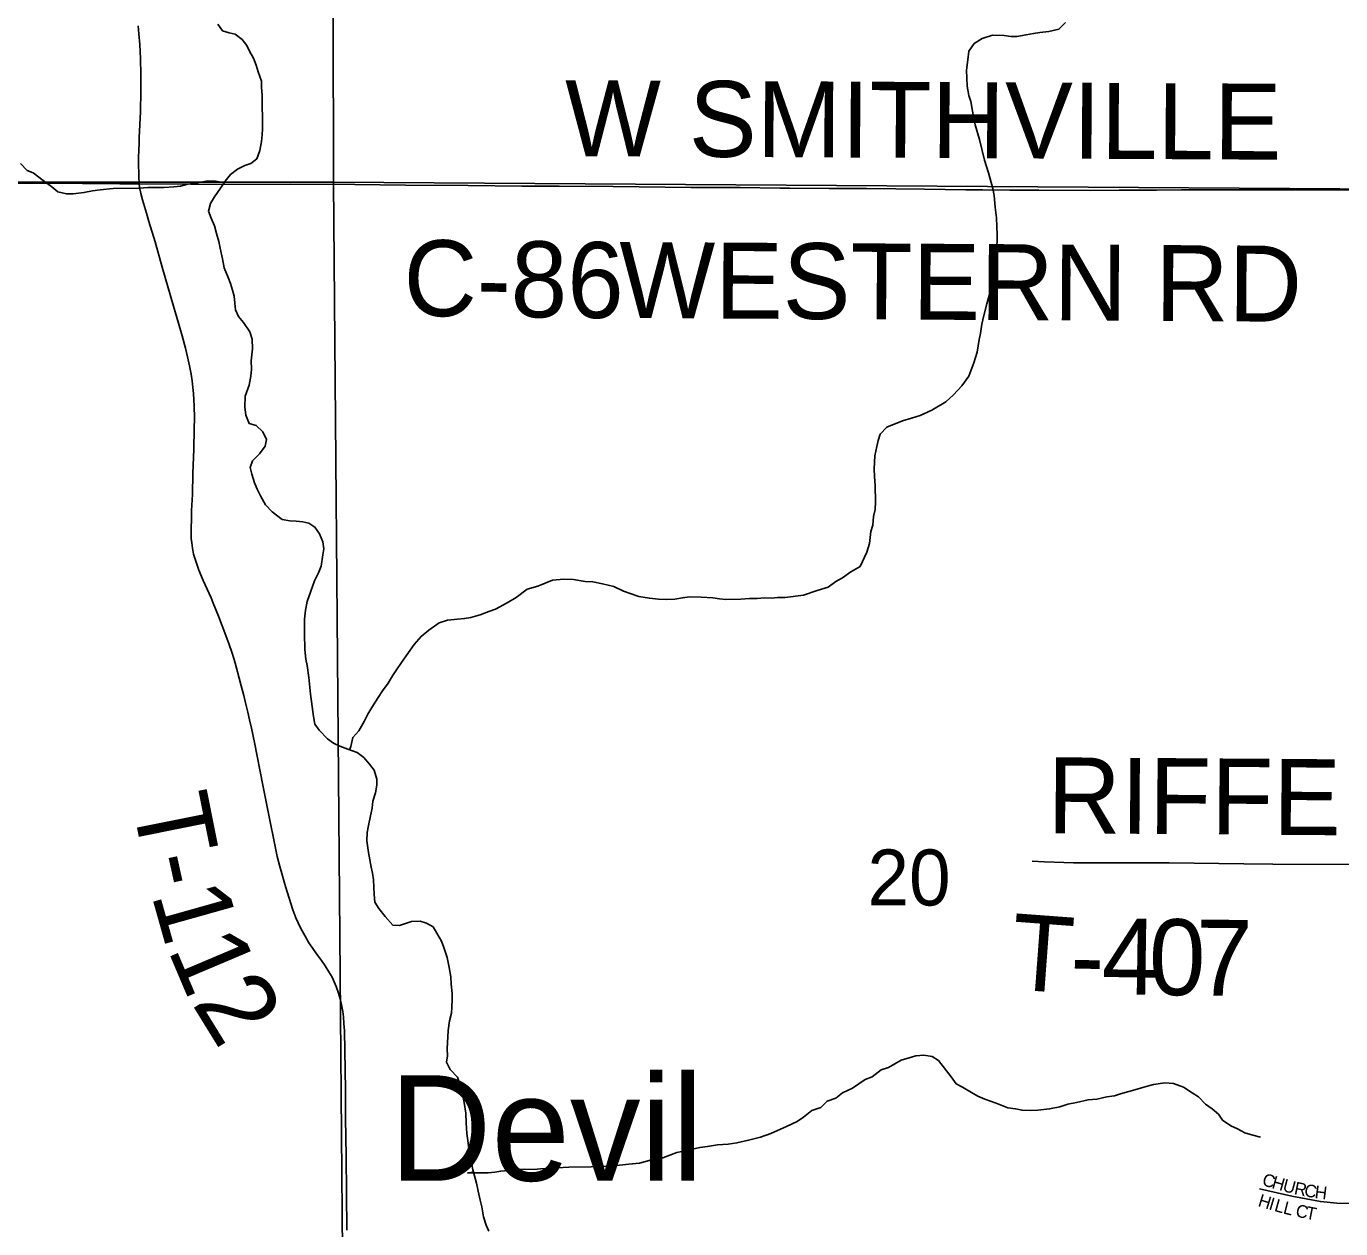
# Model space of a CAD drawing. Extents: x 1985906 to 2360102, y 891258 to 1222054.
# Drawn here: x 2113140 to 2118331, y 1037407 to 1042157 of the extents above; entities that cross this region are included whole.
import ezdxf

# ---------------------------------------------------------------- set-up
doc = ezdxf.new("R2010")
doc.units = 0
for name, color, linetype in [('GM_X_County_Road', 7, 'Continuous'), ('GM_X_County_Road_Text', 7, 'Continuous'), ('GM_X_Minor_River', 7, 'Continuous'), ('GM_X_Section', 7, 'Continuous'), ('GM_X_Section_Text', 7, 'Continuous'), ('GM_X_Township_Road', 7, 'Continuous'), ('GM_X_Township_Road_Text', 7, 'Continuous'), ('GM_X_Township_Subdivision', 7, 'Continuous'), ('GM_X_Township_Subdivision_Text', 7, 'Continuous'), ('GM_X_Unincorporated_Text', 7, 'Continuous')]:
    doc.layers.add(name, color=color, linetype=linetype)

msp = doc.modelspace()

# ---------------------------------------------------------------- linework, layer by layer
at = {"layer": 'GM_X_County_Road'}
for points in [[(2111533.8, 1041541.4), (2111610, 1041541.1), (2111970.6, 1041539.7), (2112134.7, 1041540.7), (2112347.5, 1041540.7), (2112609.8, 1041539.8), (2112741.1, 1041538.1), (2112970.4, 1041537.9), (2113215.2, 1041538), (2113510, 1041535.5), (2113586.1, 1041535.1)], [(2113586.1, 1041535.1), (2113788.2, 1041533.6), (2113919.6, 1041533), (2114182.7, 1041533.5), (2114438, 1041531.8), (2114637.7, 1041530), (2114884.9, 1041527.9), (2115097.7, 1041525.9), (2115245.2, 1041525.4), (2115458.4, 1041523.9), (2115766.6, 1041521), (2115959.4, 1041520.2), (2116116, 1041518.6)], [(2116116, 1041518.6), (2116154.7, 1041518.4), (2116311.5, 1041516.7), (2116459.1, 1041516.3), (2116573.8, 1041514.8), (2116688.2, 1041513.6), (2116851.2, 1041511.9), (2116916.5, 1041511), (2117024.8, 1041509.5), (2117138.5, 1041509.5), (2117342.1, 1041509.1), (2117456.9, 1041509.6), (2117604.3, 1041510.5), (2117702.6, 1041510.9), (2117899.5, 1041510.9), (2118227.6, 1041510.9), (2118408.1, 1041510.6), (2118588.6, 1041509.3), (2118966, 1041509), (2119261.3, 1041508.4), (2119392.5, 1041508.3), (2119490.8, 1041509), (2119556.4, 1041509.4), (2119729.7, 1041507.4)]]:
    msp.add_lwpolyline(points, dxfattribs=at)
at = {"layer": 'GM_X_Minor_River'}
for points in [[(2114019.9, 1040739.1), (2114027.4, 1040775.3), (2114029.1, 1040803.4), (2114028.7, 1040835.5), (2114034.1, 1040883.7), (2114031.6, 1040921.8), (2114023.2, 1040949.8), (2113998.6, 1040987.5), (2113978.2, 1041011.3), (2113965.8, 1041037.2), (2113963.4, 1041063.3), (2113961.1, 1041091.3), (2113954.7, 1041115.3), (2113946.4, 1041141.3), (2113938, 1041165.3), (2113921.5, 1041203.1), (2113915, 1041239.2), (2113906.4, 1041281.2), (2113900, 1041307.2), (2113891.6, 1041339.1), (2113883.2, 1041369.1), (2113870.7, 1041399), (2113860.3, 1041427), (2113868, 1041457.2), (2113883.7, 1041483.5), (2113907.3, 1041517.9), (2113925, 1041546.2), (2113946.8, 1041572.5), (2113974.6, 1041593), (2114002.6, 1041607.4), (2114026.6, 1041615.7), (2114050.4, 1041634.1), (2114062, 1041666.4), (2114069.6, 1041702.6), (2114071.3, 1041728.7), (2114073, 1041752.8), (2114071.3, 1041885.1), (2114068.9, 1041915.2), (2114068.5, 1041941.2), (2114056, 1041977.2), (2114047.6, 1042003.2), (2114037.2, 1042031.1), (2114022.8, 1042057), (2114010.5, 1042080.9), (2113992.1, 1042104.7), (2113965.7, 1042126.4), (2113941.5, 1042132.1), (2113915.3, 1042139.8), (2113896.9, 1042165.6)], [(2116966.8, 1041442.3), (2116962.2, 1041488.4), (2116957.8, 1041516.4), (2116940.9, 1041578.4), (2116924.2, 1041628.3), (2116905.1, 1041710.3), (2116888.2, 1041768.2), (2116881.9, 1041792.2), (2116871, 1041860.3), (2116862.6, 1041884.2), (2116856.1, 1041920.3), (2116853.3, 1041984.4), (2116858.8, 1042024.6), (2116862.4, 1042058.7), (2116884.1, 1042089.1), (2116915.9, 1042109.6), (2116955.9, 1042122.2), (2117002.1, 1042120.8), (2117028.3, 1042117.1), (2117052.4, 1042117.4), (2117088.5, 1042123.9), (2117118.5, 1042128.4), (2117142.6, 1042132.7), (2117178.7, 1042137.2), (2117218.7, 1042145.7), (2117244.5, 1042172.2)], [(2113920.1, 1041538.2), (2113917.1, 1041540.1), (2113886.9, 1041545.7), (2113850.8, 1041545.2), (2113816.7, 1041538.7), (2113778.6, 1041534.2), (2113748.6, 1041525.8), (2113722.5, 1041523.4), (2113684.4, 1041520.9), (2113620.1, 1041520.1), (2113586, 1041517.6), (2113483.6, 1041516.2), (2113431.5, 1041511.5), (2113401.4, 1041507.1), (2113367.4, 1041500.6), (2113325.3, 1041496.1), (2113299.1, 1041495.7), (2113264.9, 1041503.3), (2113240.6, 1041523), (2113206.1, 1041548.6), (2113167.5, 1041578.2), (2113143.3, 1041587.9), (2113116.8, 1041615.6)], [(2114417.2, 1039299.5), (2114422, 1039312.3), (2114429.5, 1039348.5), (2114453.3, 1039374.9), (2114474.9, 1039411.3), (2114488.6, 1039439.6), (2114504.3, 1039465.8), (2114529.9, 1039506.3), (2114547.6, 1039532.6), (2114569.3, 1039563), (2114587, 1039591.3), (2114602.8, 1039615.6), (2114622.5, 1039643.9), (2114640.2, 1039670.3), (2114671.8, 1039714.8), (2114699.5, 1039747.3), (2114729.3, 1039771.7), (2114771.1, 1039800.4), (2114803.1, 1039810.8), (2114843.2, 1039815.4), (2114871.3, 1039817.8), (2114895.3, 1039822.1), (2114933.3, 1039832.6), (2114967.3, 1039845.1), (2114993.3, 1039855.5), (2115039.1, 1039880.2), (2115075, 1039900.7), (2115118.8, 1039933.4), (2115160.8, 1039946), (2115218.7, 1039968.8), (2115262.8, 1039973.4), (2115301, 1039971.9), (2115347.3, 1039964.5), (2115377.4, 1039962.9), (2115415.7, 1039955.4), (2115460, 1039944), (2115498.4, 1039926.4), (2115558.9, 1039905.2), (2115601.2, 1039897.7), (2115637.4, 1039894.2), (2115669.5, 1039892.6), (2115701.6, 1039895), (2115731.7, 1039899.4), (2115759.8, 1039903.8), (2115806, 1039902.4), (2115852.2, 1039899), (2115878.3, 1039895.4), (2115902.5, 1039893.7), (2115962.7, 1039894.5), (2115996.8, 1039897), (2116026.9, 1039897.4), (2116055, 1039899.7), (2116083.1, 1039898.1), (2116107.2, 1039900.4), (2116137.3, 1039900.8), (2116209.5, 1039909.8), (2116263.5, 1039928.6), (2116307.5, 1039941.2), (2116337.3, 1039963.7), (2116363.3, 1039978.1), (2116397.1, 1040002.6), (2116433, 1040023.1), (2116460.3, 1040079.7), (2116469.9, 1040113.9), (2116475.3, 1040162.1), (2116483.1, 1040186.3), (2116486.6, 1040220.4), (2116492.3, 1040248.6), (2116493.9, 1040278.7), (2116493.1, 1040342.8), (2116490.6, 1040378.9), (2116488.2, 1040409), (2116491.5, 1040461.2), (2116499.1, 1040497.4), (2116504.8, 1040521.5), (2116512.5, 1040545.7), (2116538.3, 1040574.1), (2116600.2, 1040599), (2116636.2, 1040609.5), (2116670.2, 1040620), (2116716.1, 1040640.7), (2116771.9, 1040673.5), (2116801.7, 1040702), (2116835.4, 1040736.5), (2116863, 1040775), (2116882.4, 1040827.4), (2116895.9, 1040869.7), (2116903.3, 1040920), (2116909, 1040944.1), (2116914.5, 1040980.3), (2116922.1, 1041014.5), (2116933.6, 1041060.8), (2116948.9, 1041117.2), (2116960.3, 1041165.5), (2116967.8, 1041209.7), (2116969.4, 1041241.8), (2116973.1, 1041267.9), (2116974.2, 1041334.1), (2116973.8, 1041366.2), (2116971.3, 1041400.3), (2116966.8, 1041442.3)], [(2114877, 1037826.1), (2114876.5, 1037864.2), (2114870, 1037906.2), (2114861.4, 1037944.2), (2114855.1, 1037970.2), (2114842.6, 1038006.1), (2114814.1, 1038035.8), (2114799.6, 1038065.7), (2114803.3, 1038089.8), (2114803, 1038117.9), (2114806, 1038190.2), (2114811.6, 1038228.4), (2114819.2, 1038258.5), (2114820.9, 1038282.6), (2114822.5, 1038312.8), (2114822.2, 1038336.8), (2114817.7, 1038372.9), (2114817.3, 1038402.9), (2114810.8, 1038439), (2114802.3, 1038479), (2114789.7, 1038518.9), (2114779.4, 1038542.8), (2114760.9, 1038574.7), (2114746.5, 1038600.6), (2114720.2, 1038614.3), (2114696, 1038622), (2114661.9, 1038621.5), (2114613.9, 1038604.8), (2114587.8, 1038606.5), (2114557.2, 1038640.2), (2114532.7, 1038671.9), (2114516.3, 1038697.8), (2114513.9, 1038727.8), (2114511.1, 1038786), (2114506.8, 1038812), (2114502.5, 1038836), (2114491.7, 1038894), (2114485, 1038940.1), (2114486.6, 1038972.2), (2114492.3, 1039000.3), (2114499.8, 1039038.6), (2114505.5, 1039068.7), (2114509.1, 1039096.8), (2114518.7, 1039129.1), (2114524.4, 1039159.2), (2114524.1, 1039183.3), (2114513.5, 1039219.3), (2114495.2, 1039243.1), (2114472.7, 1039268.9), (2114446.4, 1039288.6), (2114410, 1039302.1), (2114377.8, 1039313.7), (2114353.5, 1039325.4), (2114329.2, 1039343.2), (2114296.6, 1039376.8), (2114280.2, 1039400.7), (2114273.8, 1039430.7), (2114269.3, 1039470.7), (2114262.6, 1039518.8), (2114258.1, 1039558.8), (2114255.8, 1039584.9), (2114249.1, 1039632.9), (2114244.8, 1039657), (2114240.3, 1039695), (2114239.4, 1039759.2), (2114239.1, 1039785.3), (2114238.7, 1039815.3), (2114242.3, 1039851.5), (2114249.8, 1039885.7), (2114263.4, 1039926), (2114278.9, 1039966.3), (2114294.6, 1039998.6), (2114304.3, 1040024.8), (2114311.7, 1040069), (2114315.4, 1040093.2), (2114311.1, 1040121.2), (2114298.6, 1040153.1), (2114280.2, 1040178.9), (2114255.9, 1040194.7), (2114231.7, 1040200.4), (2114205.6, 1040202), (2114181.5, 1040203.7), (2114151.3, 1040209.3), (2114110.7, 1040238.9), (2114084.2, 1040266.6), (2114065.7, 1040302.4), (2114051.3, 1040328.3), (2114040.9, 1040354.3), (2114030.5, 1040388.2), (2114024.1, 1040414.2), (2114033.8, 1040440.4), (2114061.5, 1040468.9), (2114083.2, 1040499.2), (2114088.9, 1040525.4), (2114074.5, 1040555.3), (2114048, 1040581), (2114019.8, 1040588.7), (2114007.4, 1040620.6), (2114002.9, 1040654.6), (2114004.4, 1040696.8), (2114019.9, 1040739.1)], [(2114905.8, 1037631.4), (2114883.6, 1037627.6), (2114964, 1037628.7), (2114990, 1037631), (2115014.1, 1037635.3), (2115072.2, 1037640.1), (2115106.4, 1037642.6), (2115144.5, 1037641.1), (2115170.6, 1037643.4), (2115204.7, 1037645.9), (2115236.8, 1037648.3), (2115283, 1037651), (2115371.3, 1037652.1), (2115411.5, 1037652.7), (2115457.6, 1037655.3), (2115495.7, 1037659.8), (2115519.8, 1037662.1), (2115561.9, 1037666.7), (2115609.9, 1037679.4), (2115654, 1037688), (2115710, 1037708.8), (2115754, 1037717.4), (2115800.1, 1037728.1), (2115830.1, 1037732.5), (2115870.2, 1037739), (2115912.3, 1037741.6), (2115946.4, 1037746.1), (2115992.5, 1037756.7), (2116040.5, 1037769.4), (2116080.5, 1037783.9), (2116118.4, 1037800.5), (2116142.4, 1037810.9), (2116184.3, 1037831.5), (2116210.2, 1037847.9), (2116242, 1037874.4), (2116278, 1037886.9), (2116303.7, 1037911.3), (2116337.7, 1037923.8), (2116363.6, 1037944.2), (2116403.5, 1037962.8), (2116453.2, 1037997.5), (2116481.2, 1038007.9), (2116517, 1038034.5), (2116545, 1038044.9), (2116594.8, 1038073.6), (2116626.8, 1038082.1), (2116652.8, 1038090.5), (2116684.9, 1038092.9), (2116717.2, 1038087.3), (2116743.5, 1038071.6), (2116792.5, 1038008.1), (2116812.9, 1037980.3), (2116837.2, 1037966.5), (2116873.6, 1037945), (2116897.9, 1037931.2), (2116926.2, 1037919.6), (2116970.5, 1037904.1), (2117017, 1037884.7), (2117047.2, 1037881.1), (2117073.3, 1037875.4), (2117107.5, 1037873.9), (2117135.6, 1037876.2), (2117181.7, 1037880.9), (2117221.8, 1037889.4), (2117253.8, 1037899.9), (2117287.8, 1037906.4), (2117333.9, 1037917), (2117368, 1037919.5), (2117408, 1037928), (2117438.1, 1037932.4), (2117462.1, 1037940.8), (2117494.1, 1037949.2), (2117518.1, 1037955.6), (2117554.1, 1037966.1), (2117592.1, 1037976.6), (2117636.2, 1037983.2), (2117670.4, 1037981.7), (2117710.8, 1037966.2), (2117745.2, 1037944.5), (2117769.5, 1037928.8), (2117798, 1037899.1), (2117824.3, 1037881.4), (2117848.7, 1037859.7), (2117865.1, 1037835.8), (2117897.5, 1037814.2), (2117923.8, 1037802.5), (2117952.1, 1037786.8), (2117984.3, 1037777.2), (2118014.5, 1037769.6)], [(2114966.9, 1037398), (2114956.6, 1037421.9), (2114946.1, 1037453.9), (2114939.6, 1037493.9), (2114933.2, 1037519.9), (2114924.7, 1037555.9), (2114918.3, 1037587.9), (2114909.9, 1037615.9), (2114903.6, 1037639.9), (2114888.4, 1037723.9), (2114884, 1037755.9), (2114879.6, 1037784), (2114877, 1037826.1)]]:
    msp.add_lwpolyline(points, dxfattribs=at)
at = {"layer": 'GM_X_Section'}
for points in [[(2108626.2, 1046812.6), (2114343.5, 1046864.4), (2114352.9, 1041541.2), (2108607.2, 1041541.2), (2108623.2, 1046652.5)], [(2114343.5, 1046864.4), (2119673, 1046863.7), (2119718.5, 1041506.7), (2114352.9, 1041541.2)], [(2108607.2, 1041541.2), (2114352.9, 1041541.2), (2114398.2, 1036216.2), (2108612.2, 1036278.1), (2108614.1, 1036304.1), (2108608, 1041419.2)], [(2114352.9, 1041541.2), (2119718.5, 1041506.7), (2119771.9, 1036177.8), (2114398.2, 1036216.2)]]:
    msp.add_lwpolyline(points, close=True, dxfattribs=at)
at = {"layer": 'GM_X_Township_Road'}
for points in [[(2113586.1, 1041535.1), (2113585.4, 1041541.8), (2113584.6, 1041557.1), (2113584.2, 1041576), (2113583.8, 1041610.7), (2113583.8, 1041635.8), (2113584.8, 1041671.4), (2113585.5, 1041692.4), (2113586.3, 1041718.4), (2113590.9, 1041819.4), (2113593, 1041901.1), (2113593, 1041967.9), (2113590.9, 1042029.4), (2113589.7, 1042057.9), (2113588, 1042085.9), (2113584.7, 1042127.6), (2113581.4, 1042159.8)], [(2114405.8, 1037402), (2114405.4, 1037549.4), (2114403.9, 1037694.4), (2114401.3, 1037844.2), (2114400.7, 1037956), (2114398, 1038111.9), (2114396.6, 1038189), (2114394.6, 1038218.7), (2114392.5, 1038244.7), (2114389.7, 1038265.1), (2114383.4, 1038298.3), (2114379.7, 1038315.7), (2114373.6, 1038337.9), (2114364.5, 1038364.4), (2114356.6, 1038382.9), (2114347.6, 1038400.7), (2114335.6, 1038421.7), (2114320.3, 1038445.6), (2114306.3, 1038466.7), (2114289.8, 1038488.5), (2114256.4, 1038537.2), (2114241.3, 1038563.6), (2114223.4, 1038596.2), (2114205.1, 1038635.7), (2114193.3, 1038667.2), (2114178.1, 1038712.8), (2114164.1, 1038760), (2114141.9, 1038839), (2114131.5, 1038878), (2114115, 1038956.4), (2114105.7, 1039002.1), (2114073.7, 1039160.1), (2114040.9, 1039328.1), (2114029.3, 1039384.2), (2114021.9, 1039417.6), (2114014.9, 1039448.2), (2114005.8, 1039484.9), (2113998.8, 1039513.7), (2113989.3, 1039551.7), (2113981.5, 1039581.8), (2113969.5, 1039626.8), (2113960.9, 1039656.1), (2113951.8, 1039684.9), (2113941.5, 1039714.7), (2113928.7, 1039750.5), (2113899.8, 1039826.9), (2113878.8, 1039878), (2113869.8, 1039899.5), (2113839.2, 1039968), (2113821.9, 1040009.2), (2113807.8, 1040047.8), (2113800.9, 1040072.3), (2113796.4, 1040096.2), (2113793.5, 1040116.5), (2113791.8, 1040133.8), (2113791, 1040154.4), (2113791, 1040168.9), (2113792.4, 1040216.8), (2113793.1, 1040244.8), (2113796, 1040308.3), (2113797.5, 1040390.5), (2113801.4, 1040487.3), (2113803.1, 1040566.9), (2113803.9, 1040611.1), (2113803.1, 1040656.5), (2113802.3, 1040681.2), (2113800.6, 1040706.8), (2113798.1, 1040730.7), (2113795.3, 1040756.7), (2113790.7, 1040782.7), (2113784.6, 1040816.1), (2113776.7, 1040851.2), (2113768.5, 1040885.4), (2113756.1, 1040934.1), (2113741.3, 1040985.3), (2113721.5, 1041051.3), (2113676.1, 1041206), (2113648.9, 1041305.4), (2113624.6, 1041386.3), (2113614.4, 1041419.8), (2113598.7, 1041471.7), (2113592, 1041496.8), (2113587.5, 1041522), (2113586.1, 1041535.1)], [(2117112.9, 1038859.2), (2117161.9, 1038856.3), (2117276.4, 1038853.3), (2117653.5, 1038852.4), (2117948.5, 1038848.7), (2118063.3, 1038847.1), (2118407, 1038846.2), (2118609.9, 1038845)]]:
    msp.add_lwpolyline(points, dxfattribs=at)
at = {"layer": 'GM_X_Township_Subdivision'}
msp.add_lwpolyline([(2118010.2, 1037564.9), (2118138.3, 1037536.5), (2118251, 1037514.6), (2118316.2, 1037508.1), (2118431, 1037505.9), (2118601.5, 1037506.1)], dxfattribs=at)

# ---------------------------------------------------------------- texts
at = {"layer": 'GM_X_County_Road_Text'}
for s, rotation, p in [('W SMITHVILLE', 359.7136, (2115266.6, 1041644.5)), ('C-86', 359.3203, (2114628.8, 1041014.1)), ('WESTERN RD', 359.6768, (2115480.9, 1041005.3))]:
    msp.add_text(s, height=300, rotation=rotation, dxfattribs=at).set_placement(p)
at = {"layer": 'GM_X_Section_Text'}
msp.add_text('20', height=221, rotation=0, dxfattribs=at).set_placement((2116462.1, 1038684.4))
at = {"layer": 'GM_X_Township_Road_Text'}
for s, rotation, p in [('RIFFEL', 359.5932, (2117172.2, 1038969.9)), ('T', 281.3192, (2113556.8, 1039093.8)), ('-', 282.3881, (2113602.1, 1038867.8)), ('1', 285.7087, (2113633.2, 1038729)), ('T', 355.749, (2117020.4, 1038354.5)), ('4', 359.1199, (2117386.5, 1038334.3)), ('0', 359.2848, (2117572.3, 1038331.5)), ('7', 359.3327, (2117757.3, 1038329.2)), ('1', 292.9626, (2113696.9, 1038512.1)), ('-', 358.7449, (2117261.2, 1038337.1)), ('2', 301.6506, (2113791.7, 1038297.9))]:
    msp.add_text(s, height=300, rotation=rotation, dxfattribs=at).set_placement(p)
at = {"layer": 'GM_X_Township_Subdivision_Text'}
for s, rotation, p in [('C', 344.108, (2118017.9, 1037579.9)), ('H', 344.1103, (2118056, 1037569.1)), ('U', 344.8749, (2118099, 1037556.9)), ('R', 348.3713, (2118144.7, 1037544.6)), ('H', 342.9648, (2118001.6, 1037497.6)), ('C', 349.6705, (2118184.7, 1037536.4)), ('H', 352.8983, (2118226.7, 1037528.8)), ('I', 343.4192, (2118044.1, 1037484.6)), ('L', 344.3632, (2118066.1, 1037478.1)), ('L', 345.9703, (2118101.4, 1037468.2)), ('C', 348.1008, (2118150.4, 1037456.2)), ('T', 348.9873, (2118190, 1037447.9))]:
    msp.add_text(s, height=50, rotation=rotation, dxfattribs=at).set_placement(p)
at = {"layer": 'GM_X_Unincorporated_Text'}
msp.add_text('Devil', height=417, rotation=0, dxfattribs=at).set_placement((2114574.5, 1037597))

doc.saveas('drawing.dxf')
